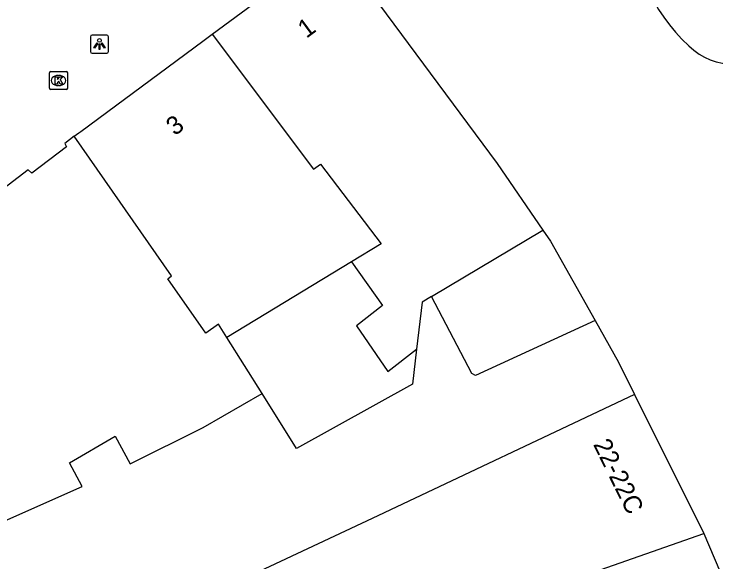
# Model space of a CAD drawing. Extents: x 161087 to 161922, y 382574 to 383873.
# Drawn here: x 161293.54 to 161332.08, y 383346.31 to 383376.36 of the extents above; entities that cross this region are included whole.
import ezdxf

# ---------------------------------------------------------------- set-up
doc = ezdxf.new("R2010")
doc.units = 0
for name, color, linetype in [('IMGEO_Kolk', 7, 'Continuous'), ('IMGEO_Lichtpunt', 7, 'Continuous'), ('IMGEO_Pand', 7, 'Continuous'), ('IMGEO_Pand_nummerreeks', 7, 'Continuous'), ('IMGEO_Voetgangersgebied_open', 7, 'Continuous')]:
    doc.layers.add(name, color=color, linetype=linetype)

msp = doc.modelspace()

# ---------------------------------------------------------------- linework, layer by layer
at = {"layer": 'IMGEO_Kolk'}
for p, q in [((161295.485, 383372.291), (161295.485, 383373.143)), ((161295.56, 383373.217), (161296.412, 383373.217)), ((161295.973, 383372.997), (161295.998, 383372.997)), ((161296.486, 383373.143), (161296.486, 383372.291)), ((161296.412, 383372.217), (161295.56, 383372.217)), ((161295.996, 383372.437), (161295.971, 383372.437))]:
    msp.add_line(p, q, dxfattribs=at)
for points in [[(161295.485, 383372.291), (161295.485, 383373.143)], [(161295.56, 383373.217), (161296.412, 383373.217)], [(161296.486, 383373.143), (161296.486, 383372.291)], [(161295.806, 383372.917), (161295.929, 383372.917), (161295.929, 383372.766), (161296.059, 383372.917), (161296.223, 383372.917), (161296.077, 383372.766), (161296.23, 383372.517), (161296.078, 383372.517), (161295.993, 383372.681), (161295.929, 383372.614), (161295.929, 383372.517), (161295.806, 383372.517), (161295.806, 383372.917)], [(161296.412, 383372.217), (161295.56, 383372.217)]]:
    msp.add_lwpolyline(points, dxfattribs=at)
for centre, start, end in [((161295.562, 383373.141), 91.552, 178.448), ((161295.562, 383373.141), 91.552, 178.448), ((161296.41, 383373.141), 1.552, 88.448), ((161296.41, 383373.141), 1.552, 88.448), ((161295.562, 383372.293), 181.552, 268.448), ((161295.562, 383372.293), 181.552, 268.448), ((161296.41, 383372.293), 271.552, 358.448), ((161296.41, 383372.293), 271.552, 358.448)]:
    msp.add_arc(centre, 0.0765, start, end, dxfattribs=at)
for centre, major_axis, ratio, start_param, end_param in [((161295.972, 383372.717), (-0.387, 0.002), 0.722429, 4.712389, 7.853982), ((161295.997, 383372.717), (-0.39, 0.002), 0.717154, 1.570796, 4.712389)]:
    msp.add_ellipse(centre, major_axis=major_axis, ratio=ratio, start_param=start_param, end_param=end_param, dxfattribs=at)
at = {"layer": 'IMGEO_Lichtpunt'}
for p, q in [((161297.732, 383375.118), (161297.732, 383374.311)), ((161297.732, 383375.118), (161297.732, 383374.311)), ((161298.634, 383375.213), (161297.826, 383375.213)), ((161298.634, 383375.213), (161297.826, 383375.213)), ((161298.728, 383374.311), (161298.728, 383375.118)), ((161298.728, 383374.311), (161298.728, 383375.118)), ((161297.826, 383374.217), (161298.634, 383374.217)), ((161297.826, 383374.217), (161298.634, 383374.217))]:
    msp.add_line(p, q, dxfattribs=at)
for points in [[(161298.106, 383374.782), (161298.145, 383374.754), (161297.957, 383374.492), (161297.919, 383374.519), (161298.106, 383374.782)], [(161298.208, 383374.734), (161298.255, 383374.734), (161298.255, 383374.412), (161298.208, 383374.412), (161298.208, 383374.734)], [(161298.318, 383374.754), (161298.356, 383374.781), (161298.543, 383374.519), (161298.504, 383374.491), (161298.318, 383374.754)]]:
    msp.add_lwpolyline(points, dxfattribs=at)
msp.add_circle((161298.231, 383374.916), 0.0994, dxfattribs=at)
for centre, start, end in [((161297.826, 383375.118), 90, 180), ((161297.826, 383375.118), 90, 180), ((161298.634, 383375.118), 0, 90), ((161298.634, 383375.118), 0, 90), ((161297.826, 383374.311), 180, 270), ((161297.826, 383374.311), 180, 270), ((161298.634, 383374.311), 270, 0), ((161298.634, 383374.311), 270, 360)]:
    msp.add_arc(centre, 0.0946, start, end, dxfattribs=at)
at = {"layer": 'IMGEO_Pand'}
for points in [[(161304.418, 383375.254), (161311.13, 383380.22), (161320.067, 383368.168), (161322.584, 383364.514)], [(161296.852, 383369.655), (161297.1, 383369.84), (161297.216, 383369.926), (161303.916, 383374.883), (161304.418, 383375.254)], [(161304.418, 383375.254), (161309.991, 383367.845), (161310.368, 383368.132), (161313.7, 383363.759), (161312.076, 383362.775)], [(161296.852, 383369.655), (161296.331, 383369.267), (161296.42, 383369.082), (161294.523, 383367.638), (161294.319, 383367.821), (161286.444, 383361.807), (161283.876, 383359.843)], [(161305.228, 383358.626), (161304.773, 383359.351), (161304.073, 383358.857), (161301.978, 383361.845), (161302.189, 383361.993), (161296.852, 383369.655)], [(161316.462, 383360.865), (161322.584, 383364.514)], [(161322.584, 383364.514), (161323.001, 383363.909), (161325.448, 383359.547)], [(161312.076, 383362.775), (161305.228, 383358.626)], [(161312.076, 383362.775), (161313.776, 383360.377), (161312.346, 383359.265), (161314.068, 383356.755), (161315.645, 383357.984)], [(161316.462, 383360.865), (161315.943, 383360.556), (161315.645, 383357.984)], [(161325.448, 383359.547), (161318.884, 383356.53), (161318.674, 383356.644), (161316.462, 383360.865)], [(161325.448, 383359.547), (161326.727, 383357.267), (161327.618, 383355.484)], [(161307.16, 383355.545), (161305.228, 383358.626)], [(161315.645, 383357.984), (161315.422, 383356.058), (161309.054, 383352.525), (161307.16, 383355.545)], [(161291.049, 383347.685), (161297.291, 383350.436), (161296.595, 383351.739), (161299.095, 383353.199), (161299.913, 383351.69), (161303.926, 383353.686), (161307.16, 383355.545)], [(161327.618, 383355.484), (161313.202, 383348.697), (161306.113, 383345.359), (161294.839, 383339.954)], [(161327.618, 383355.484), (161331.42, 383347.875)], [(161312.833, 383340.958), (161315.798, 383342.39), (161331.42, 383347.875)], [(161331.42, 383347.875), (161334.781, 383339.956)]]:
    msp.add_lwpolyline(points, dxfattribs=at)
at = {"layer": 'IMGEO_Voetgangersgebied_open'}
for centre, radius, start, end in [((161337.738, 383382.199), 10.424, 135.3387, 226.6823), ((161333.066, 383377.196), 3.579, 226.1632, 315.252)]:
    msp.add_arc(centre, radius, start, end, dxfattribs=at)

# ---------------------------------------------------------------- texts
at = {"layer": 'IMGEO_Pand_nummerreeks'}
for s, rotation, p in [('1', 36.4952, (161309.595, 383375.004)), ('3', 36.5084, (161302.365, 383369.653)), ('22-22C', 296.2548, (161325.321, 383352.759))]:
    msp.add_text(s, height=1, rotation=rotation, dxfattribs=at).set_placement(p)

doc.saveas('drawing.dxf')
